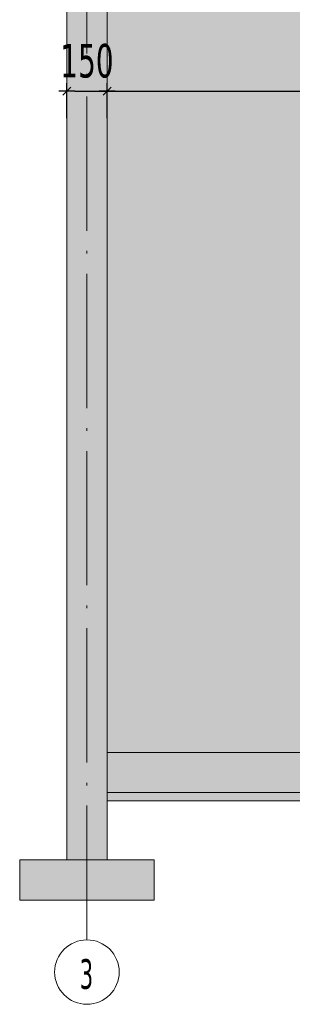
# Model space of a CAD drawing. Header units: millimetres. Extents: x 1567 to 2756, y -116 to 725.
# Tile 331 of 418: x 2549 to 2569, y 211 to 284. Entities that reach past the tile are written whole.
import ezdxf

# ---------------------------------------------------------------- set-up
doc = ezdxf.new("R2010")
doc.units = ezdxf.units.MM
doc.linetypes.add('CADWORK_5', pattern=[13.2, 10, -1.5, 0.2, -1.5])
doc.layers.add('Ech.1_50', color=7, linetype='Continuous')
doc.styles.add('tahoma-', font='txt', dxfattribs={"height": 1})
doc.styles.add('tahoma-z-r', font='txt', dxfattribs={"width": 0.704918})
doc.dimstyles.new('ISO-25', dxfattribs={"dimtxt": 2.5, "dimasz": 2.5, "dimexe": 1.25, "dimexo": 0.625, "dimtad": 1, "dimtxsty": 'Standard', "dimcen": 2.5, "dimadec": 0, "dimazin": 0, "dimtfac": 1, "dimtmove": 0, "dimatfit": 3, "dimfxl": 1, "dimarcsym": 0})

# ---------------------------------------------------------------- blocks, each defined once
blk = doc.blocks.new('cw-dimension-symbol2')
at = {"color": 0, "linetype": 'Continuous', "lineweight": -2}
for p, q in [((-1, 0), (1, 0)), ((-0.5, -0.5), (0.5, 0.5))]:
    blk.add_line(p, q, dxfattribs=at)
blk = doc.blocks.new('*D298')
at = {"layer": 'Defpoints', "color": 0}
for p in [(2555.352, 279.145), (2552.352, 277.145), (2555.352, 277.145)]:
    blk.add_point(p, dxfattribs=at)
at = {"layer": 'Ech.1_50', "color": 0, "linetype": 'Continuous', "lineweight": -2}
for p, q in [((2552.352, 277.145), (2552.352, 279.745)), ((2555.352, 277.145), (2555.352, 279.745)), ((2552.952, 279.145), (2554.752, 279.145))]:
    blk.add_line(p, q, dxfattribs=at)
at = {"layer": 'Ech.1_50', "color": 0, "lineweight": -2, "xscale": 0.6000000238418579, "yscale": 0.6000000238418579, "zscale": 0.6000000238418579, "rotation": 180}
blk.add_blockref('cw-dimension-symbol2', (2552.352, 279.145), dxfattribs=at)
at = {"layer": 'Ech.1_50', "color": 0, "lineweight": -2, "xscale": 0.6000000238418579, "yscale": 0.6000000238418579, "zscale": 0.6000000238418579}
blk.add_blockref('cw-dimension-symbol2', (2555.352, 279.145), dxfattribs=at)
at = {"layer": 'Ech.1_50', "color": 7, "linetype": 'Continuous', "lineweight": 5, "insert": (2553.852, 281.395), "char_height": 2.5, "attachment_point": 5, "style": 'tahoma-z-r'}
blk.add_mtext('150', dxfattribs=at)
blk = doc.blocks.new('*D299')
at = {"layer": 'Defpoints', "color": 0}
for p in [(2603.752, 279.145), (2555.352, 277.145), (2603.752, 277.145)]:
    blk.add_point(p, dxfattribs=at)
at = {"layer": 'Ech.1_50', "color": 0, "linetype": 'Continuous', "lineweight": -2}
for p, q in [((2555.352, 277.145), (2555.352, 279.745)), ((2603.752, 277.145), (2603.752, 279.745)), ((2555.952, 279.145), (2603.152, 279.145))]:
    blk.add_line(p, q, dxfattribs=at)
at = {"layer": 'Ech.1_50', "color": 0, "lineweight": -2, "xscale": 0.6000000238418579, "yscale": 0.6000000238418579, "zscale": 0.6000000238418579, "rotation": 180}
blk.add_blockref('cw-dimension-symbol2', (2555.352, 279.145), dxfattribs=at)
at = {"layer": 'Ech.1_50', "color": 0, "lineweight": -2, "xscale": 0.6000000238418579, "yscale": 0.6000000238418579, "zscale": 0.6000000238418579}
blk.add_blockref('cw-dimension-symbol2', (2603.752, 279.145), dxfattribs=at)
at = {"layer": 'Ech.1_50', "color": 7, "linetype": 'Continuous', "lineweight": 5, "insert": (2579.552, 281.395), "char_height": 2.5, "attachment_point": 5, "style": 'tahoma-z-r'}
blk.add_mtext('2420', dxfattribs=at)

msp = doc.modelspace()

# ---------------------------------------------------------------- hatches: boundary and pattern name
at = {"layer": 'Ech.1_50', "linetype": 'Continuous', "lineweight": 5, "true_color": 0xfdfdfd, "transparency": 33554687}
for points in [[(2555.352, 292.502), (2552.352, 292.502), (2552.352, 221.916), (2555.352, 221.916), (2555.352, 292.502)], [(2603.752, 292.502), (2555.352, 292.502), (2555.352, 229.916), (2604.352, 229.916), (2604.352, 271.616), (2606.752, 271.616), (2606.752, 229.916), (2610.852, 229.916), (2610.852, 271.716), (2603.752, 271.716), (2603.752, 292.502)]]:
    msp.add_hatch(color=7, dxfattribs=at).paths.add_polyline_path(points)
at = {"layer": 'Ech.1_50', "linetype": 'Continuous', "lineweight": 5, "true_color": 0xf3f3f3, "transparency": 33554687}
for points in [[(2692.352, 229.916), (2555.352, 229.916), (2555.352, 226.916), (2692.352, 226.916), (2692.352, 229.916)], [(2555.352, 226.316), (2692.352, 226.316), (2692.352, 226.916), (2555.352, 226.916), (2555.352, 226.316)], [(2558.852, 221.916), (2548.852, 221.916), (2548.852, 218.916), (2558.852, 218.916), (2558.852, 221.916)]]:
    msp.add_hatch(color=7, dxfattribs=at).paths.add_polyline_path(points)

# ---------------------------------------------------------------- linework, layer by layer
at = {"layer": 'Ech.1_50', "color": 7, "linetype": 'Continuous', "lineweight": 5}
for points in [[(2555.352, 292.502), (2552.352, 292.502), (2552.352, 221.916), (2555.352, 221.916), (2555.352, 292.502)], [(2603.752, 292.502), (2555.352, 292.502), (2555.352, 229.916), (2604.352, 229.916), (2604.352, 271.616), (2606.752, 271.616), (2606.752, 229.916), (2610.852, 229.916), (2610.852, 271.716), (2603.752, 271.716), (2603.752, 292.502)], [(2692.352, 229.916), (2555.352, 229.916), (2555.352, 226.916), (2692.352, 226.916), (2692.352, 229.916)], [(2555.352, 226.316), (2692.352, 226.316), (2692.352, 226.916), (2555.352, 226.916), (2555.352, 226.316)], [(2558.852, 221.916), (2548.852, 221.916), (2548.852, 218.916), (2558.852, 218.916), (2558.852, 221.916)]]:
    msp.add_lwpolyline(points, close=True, dxfattribs=at)

# ---------------------------------------------------------------- dimensions: what is measured, and where the dimension line sits
for base, p1, p2, text, picture, middle in [((2555.352, 279.145), (2552.352, 277.145), (2555.352, 277.145), '150', '*D298', (2553.852, 281.395)), ((2603.752, 279.145), (2555.352, 277.145), (2603.752, 277.145), '2420', '*D299', (2579.552, 281.395))]:
    dim = msp.add_linear_dim(base=base, p1=p1, p2=p2, angle=0, text=text, dimstyle='ISO-25', override={"dimtxt": 2.5, "dimasz": 0.6, "dimexe": 0.6, "dimexo": 0, "dimgap": 0, "dimdec": 0, "dimlfac": 1, "dimtxsty": 'tahoma-z-r', "dimblk": 'cw-dimension-symbol2', "dimclrt": 7, "dimtmove": 2}, dxfattribs=at)
    dim.commit()
    dim.dimension.update_dxf_attribs({"geometry": picture, "text_midpoint": middle, "dimtype": 161})

# ---------------------------------------------------------------- wipeouts: each hides what was drawn before it
at = {"linetype": 'Continuous'}
msp.add_wipeout([(2553.852, 211.153), (2553.837, 211.153), (2553.822, 211.153), (2553.807, 211.153), (2553.792, 211.154), (2553.777, 211.154), (2553.762, 211.155), (2553.747, 211.155), (2553.732, 211.156), (2553.717, 211.157), (2553.702, 211.158), (2553.687, 211.159), (2553.672, 211.16), (2553.657, 211.161), (2553.642, 211.162), (2553.627, 211.164), (2553.612, 211.165), (2553.597, 211.167), (2553.582, 211.168), (2553.567, 211.17), (2553.552, 211.172), (2553.537, 211.174), (2553.522, 211.176), (2553.507, 211.178), (2553.492, 211.18), (2553.477, 211.182), (2553.462, 211.185), (2553.447, 211.187), (2553.432, 211.19), (2553.417, 211.193), (2553.403, 211.195), (2553.388, 211.198), (2553.373, 211.201), (2553.358, 211.204), (2553.344, 211.207), (2553.329, 211.211), (2553.314, 211.214), (2553.299, 211.217), (2553.285, 211.221), (2553.27, 211.225), (2553.256, 211.228), (2553.241, 211.232), (2553.226, 211.236), (2553.212, 211.24), (2553.197, 211.244), (2553.183, 211.248), (2553.168, 211.252), (2553.154, 211.257), (2553.139, 211.261), (2553.125, 211.266), (2553.111, 211.27), (2553.096, 211.275), (2553.082, 211.28), (2553.068, 211.285), (2553.054, 211.29), (2553.039, 211.295), (2553.025, 211.3), (2553.011, 211.305), (2552.997, 211.311), (2552.983, 211.316), (2552.969, 211.321), (2552.955, 211.327), (2552.941, 211.333), (2552.927, 211.339), (2552.913, 211.344), (2552.899, 211.35), (2552.885, 211.356), (2552.872, 211.362), (2552.858, 211.369), (2552.844, 211.375), (2552.831, 211.381), (2552.817, 211.388), (2552.803, 211.394), (2552.79, 211.401), (2552.776, 211.408), (2552.763, 211.415), (2552.749, 211.421), (2552.736, 211.428), (2552.723, 211.435), (2552.709, 211.443), (2552.696, 211.45), (2552.683, 211.457), (2552.67, 211.464), (2552.657, 211.472), (2552.644, 211.48), (2552.631, 211.487), (2552.618, 211.495), (2552.605, 211.503), (2552.592, 211.511), (2552.579, 211.519), (2552.566, 211.527), (2552.554, 211.535), (2552.541, 211.543), (2552.528, 211.551), (2552.516, 211.56), (2552.503, 211.568), (2552.491, 211.576), (2552.479, 211.585), (2552.466, 211.594), (2552.454, 211.602), (2552.442, 211.611), (2552.43, 211.62), (2552.417, 211.629), (2552.405, 211.638), (2552.393, 211.647), (2552.381, 211.657), (2552.37, 211.666), (2552.358, 211.675), (2552.346, 211.685), (2552.334, 211.694), (2552.323, 211.704), (2552.311, 211.713), (2552.299, 211.723), (2552.288, 211.733), (2552.277, 211.743), (2552.265, 211.753), (2552.254, 211.763), (2552.243, 211.773), (2552.232, 211.783), (2552.22, 211.793), (2552.209, 211.803), (2552.198, 211.814), (2552.188, 211.824), (2552.177, 211.835), (2552.166, 211.845), (2552.155, 211.856), (2552.145, 211.867), (2552.134, 211.877), (2552.124, 211.888), (2552.113, 211.899), (2552.103, 211.91), (2552.093, 211.921), (2552.082, 211.932), (2552.072, 211.943), (2552.062, 211.955), (2552.052, 211.966), (2552.042, 211.977), (2552.032, 211.989), (2552.023, 212), (2552.013, 212.012), (2552.003, 212.023), (2551.994, 212.035), (2551.984, 212.046), (2551.975, 212.058), (2551.965, 212.07), (2551.956, 212.082), (2551.947, 212.094), (2551.938, 212.106), (2551.929, 212.118), (2551.92, 212.13), (2551.911, 212.142), (2551.902, 212.154), (2551.893, 212.167), (2551.884, 212.179), (2551.876, 212.191), (2551.867, 212.204), (2551.859, 212.216), (2551.851, 212.229), (2551.842, 212.242), (2551.834, 212.254), (2551.826, 212.267), (2551.818, 212.28), (2551.81, 212.293), (2551.802, 212.305), (2551.794, 212.318), (2551.787, 212.331), (2551.779, 212.344), (2551.771, 212.357), (2551.764, 212.37), (2551.757, 212.384), (2551.749, 212.397), (2551.742, 212.41), (2551.735, 212.423), (2551.728, 212.437), (2551.721, 212.45), (2551.714, 212.463), (2551.707, 212.477), (2551.7, 212.49), (2551.694, 212.504), (2551.687, 212.517), (2551.681, 212.531), (2551.674, 212.545), (2551.668, 212.558), (2551.662, 212.572), (2551.656, 212.586), (2551.65, 212.6), (2551.644, 212.614), (2551.638, 212.628), (2551.632, 212.641), (2551.627, 212.655), (2551.621, 212.669), (2551.615, 212.683), (2551.61, 212.698), (2551.605, 212.712), (2551.599, 212.726), (2551.594, 212.74), (2551.589, 212.754), (2551.584, 212.768), (2551.579, 212.783), (2551.575, 212.797), (2551.57, 212.811), (2551.565, 212.826), (2551.561, 212.84), (2551.556, 212.854), (2551.552, 212.869), (2551.548, 212.883), (2551.544, 212.898), (2551.539, 212.912), (2551.535, 212.927), (2551.532, 212.941), (2551.528, 212.956), (2551.524, 212.971), (2551.52, 212.985), (2551.517, 213), (2551.514, 213.015), (2551.51, 213.029), (2551.507, 213.044), (2551.504, 213.059), (2551.501, 213.074), (2551.498, 213.088), (2551.495, 213.103), (2551.492, 213.118), (2551.489, 213.133), (2551.487, 213.148), (2551.484, 213.163), (2551.482, 213.177), (2551.48, 213.192), (2551.477, 213.207), (2551.475, 213.222), (2551.473, 213.237), (2551.471, 213.252), (2551.469, 213.267), (2551.468, 213.282), (2551.466, 213.297), (2551.464, 213.312), (2551.463, 213.327), (2551.462, 213.342), (2551.46, 213.357), (2551.459, 213.372), (2551.458, 213.387), (2551.457, 213.402), (2551.456, 213.417), (2551.455, 213.432), (2551.455, 213.447), (2551.454, 213.462), (2551.454, 213.478), (2551.453, 213.493), (2551.453, 213.508), (2551.453, 213.523), (2551.452, 213.538), (2551.452, 213.553), (2551.452, 213.568), (2551.453, 213.583), (2551.453, 213.598), (2551.453, 213.613), (2551.454, 213.628), (2551.454, 213.643), (2551.455, 213.658), (2551.455, 213.674), (2551.456, 213.689), (2551.457, 213.704), (2551.458, 213.719), (2551.459, 213.734), (2551.46, 213.749), (2551.462, 213.764), (2551.463, 213.779), (2551.464, 213.794), (2551.466, 213.809), (2551.468, 213.824), (2551.469, 213.839), (2551.471, 213.854), (2551.473, 213.869), (2551.475, 213.884), (2551.477, 213.899), (2551.48, 213.913), (2551.482, 213.928), (2551.484, 213.943), (2551.487, 213.958), (2551.489, 213.973), (2551.492, 213.988), (2551.495, 214.003), (2551.498, 214.017), (2551.501, 214.032), (2551.504, 214.047), (2551.507, 214.062), (2551.51, 214.076), (2551.514, 214.091), (2551.517, 214.106), (2551.52, 214.121), (2551.524, 214.135), (2551.528, 214.15), (2551.532, 214.164), (2551.535, 214.179), (2551.539, 214.193), (2551.544, 214.208), (2551.548, 214.223), (2551.552, 214.237), (2551.556, 214.251), (2551.561, 214.266), (2551.565, 214.28), (2551.57, 214.295), (2551.575, 214.309), (2551.579, 214.323), (2551.584, 214.337), (2551.589, 214.352), (2551.594, 214.366), (2551.599, 214.38), (2551.605, 214.394), (2551.61, 214.408), (2551.615, 214.422), (2551.621, 214.436), (2551.627, 214.45), (2551.632, 214.464), (2551.638, 214.478), (2551.644, 214.492), (2551.65, 214.506), (2551.656, 214.52), (2551.662, 214.534), (2551.668, 214.547), (2551.674, 214.561), (2551.681, 214.575), (2551.687, 214.588), (2551.694, 214.602), (2551.7, 214.616), (2551.707, 214.629), (2551.714, 214.643), (2551.721, 214.656), (2551.728, 214.669), (2551.735, 214.683), (2551.742, 214.696), (2551.749, 214.709), (2551.757, 214.722), (2551.764, 214.735), (2551.771, 214.749), (2551.779, 214.762), (2551.787, 214.775), (2551.794, 214.788), (2551.802, 214.8), (2551.81, 214.813), (2551.818, 214.826), (2551.826, 214.839), (2551.834, 214.852), (2551.842, 214.864), (2551.851, 214.877), (2551.859, 214.889), (2551.867, 214.902), (2551.876, 214.914), (2551.884, 214.927), (2551.893, 214.939), (2551.902, 214.951), (2551.911, 214.964), (2551.92, 214.976), (2551.929, 214.988), (2551.938, 215), (2551.947, 215.012), (2551.956, 215.024), (2551.965, 215.036), (2551.975, 215.048), (2551.984, 215.059), (2551.994, 215.071), (2552.003, 215.083), (2552.013, 215.094), (2552.023, 215.106), (2552.032, 215.117), (2552.042, 215.129), (2552.052, 215.14), (2552.062, 215.151), (2552.072, 215.163), (2552.082, 215.174), (2552.093, 215.185), (2552.103, 215.196), (2552.113, 215.207), (2552.124, 215.218), (2552.134, 215.229), (2552.145, 215.239), (2552.155, 215.25), (2552.166, 215.261), (2552.177, 215.271), (2552.188, 215.282), (2552.198, 215.292), (2552.209, 215.302), (2552.22, 215.313), (2552.232, 215.323), (2552.243, 215.333), (2552.254, 215.343), (2552.265, 215.353), (2552.277, 215.363), (2552.288, 215.373), (2552.299, 215.383), (2552.311, 215.393), (2552.323, 215.402), (2552.334, 215.412), (2552.346, 215.421), (2552.358, 215.431), (2552.37, 215.44), (2552.381, 215.449), (2552.393, 215.459), (2552.405, 215.468), (2552.417, 215.477), (2552.43, 215.486), (2552.442, 215.495), (2552.454, 215.503), (2552.466, 215.512), (2552.479, 215.521), (2552.491, 215.529), (2552.503, 215.538), (2552.516, 215.546), (2552.528, 215.555), (2552.541, 215.563), (2552.554, 215.571), (2552.566, 215.579), (2552.579, 215.587), (2552.592, 215.595), (2552.605, 215.603), (2552.618, 215.611), (2552.631, 215.619), (2552.644, 215.626), (2552.657, 215.634), (2552.67, 215.641), (2552.683, 215.649), (2552.696, 215.656), (2552.709, 215.663), (2552.723, 215.67), (2552.736, 215.677), (2552.749, 215.684), (2552.763, 215.691), (2552.776, 215.698), (2552.79, 215.705), (2552.803, 215.712), (2552.817, 215.718), (2552.831, 215.725), (2552.844, 215.731), (2552.858, 215.737), (2552.872, 215.743), (2552.885, 215.75), (2552.899, 215.756), (2552.913, 215.761), (2552.927, 215.767), (2552.941, 215.773), (2552.955, 215.779), (2552.969, 215.784), (2552.983, 215.79), (2552.997, 215.795), (2553.011, 215.801), (2553.025, 215.806), (2553.039, 215.811), (2553.054, 215.816), (2553.068, 215.821), (2553.082, 215.826), (2553.096, 215.831), (2553.111, 215.835), (2553.125, 215.84), (2553.139, 215.845), (2553.154, 215.849), (2553.168, 215.853), (2553.183, 215.858), (2553.197, 215.862), (2553.212, 215.866), (2553.226, 215.87), (2553.241, 215.874), (2553.256, 215.878), (2553.27, 215.881), (2553.285, 215.885), (2553.299, 215.888), (2553.314, 215.892), (2553.329, 215.895), (2553.344, 215.898), (2553.358, 215.902), (2553.373, 215.905), (2553.388, 215.908), (2553.403, 215.91), (2553.417, 215.913), (2553.432, 215.916), (2553.447, 215.918), (2553.462, 215.921), (2553.477, 215.923), (2553.492, 215.926), (2553.507, 215.928), (2553.522, 215.93), (2553.537, 215.932), (2553.552, 215.934), (2553.567, 215.936), (2553.582, 215.938), (2553.597, 215.939), (2553.612, 215.941), (2553.627, 215.942), (2553.642, 215.944), (2553.657, 215.945), (2553.672, 215.946), (2553.687, 215.947), (2553.702, 215.948), (2553.717, 215.949), (2553.732, 215.95), (2553.747, 215.951), (2553.762, 215.951), (2553.777, 215.952), (2553.792, 215.952), (2553.807, 215.953), (2553.822, 215.953), (2553.837, 215.953), (2553.852, 215.953), (2553.867, 215.953), (2553.883, 215.953), (2553.898, 215.953), (2553.913, 215.952), (2553.928, 215.952), (2553.943, 215.951), (2553.958, 215.951), (2553.973, 215.95), (2553.988, 215.949), (2554.003, 215.948), (2554.018, 215.947), (2554.033, 215.946), (2554.048, 215.945), (2554.063, 215.944), (2554.078, 215.942), (2554.093, 215.941), (2554.108, 215.939), (2554.123, 215.938), (2554.138, 215.936), (2554.153, 215.934), (2554.168, 215.932), (2554.183, 215.93), (2554.198, 215.928), (2554.213, 215.926), (2554.228, 215.923), (2554.243, 215.921), (2554.258, 215.918), (2554.272, 215.916), (2554.287, 215.913), (2554.302, 215.91), (2554.317, 215.908), (2554.332, 215.905), (2554.346, 215.902), (2554.361, 215.898), (2554.376, 215.895), (2554.391, 215.892), (2554.405, 215.888), (2554.42, 215.885), (2554.435, 215.881), (2554.449, 215.878), (2554.464, 215.874), (2554.478, 215.87), (2554.493, 215.866), (2554.507, 215.862), (2554.522, 215.858), (2554.536, 215.853), (2554.551, 215.849), (2554.565, 215.845), (2554.58, 215.84), (2554.594, 215.835), (2554.608, 215.831), (2554.623, 215.826), (2554.637, 215.821), (2554.651, 215.816), (2554.665, 215.811), (2554.68, 215.806), (2554.694, 215.801), (2554.708, 215.795), (2554.722, 215.79), (2554.736, 215.784), (2554.75, 215.779), (2554.764, 215.773), (2554.778, 215.767), (2554.792, 215.761), (2554.806, 215.756), (2554.819, 215.75), (2554.833, 215.743), (2554.847, 215.737), (2554.861, 215.731), (2554.874, 215.725), (2554.888, 215.718), (2554.901, 215.712), (2554.915, 215.705), (2554.928, 215.698), (2554.942, 215.691), (2554.955, 215.684), (2554.969, 215.677), (2554.982, 215.67), (2554.995, 215.663), (2555.009, 215.656), (2555.022, 215.649), (2555.035, 215.641), (2555.048, 215.634), (2555.061, 215.626), (2555.074, 215.619), (2555.087, 215.611), (2555.1, 215.603), (2555.113, 215.595), (2555.126, 215.587), (2555.138, 215.579), (2555.151, 215.571), (2555.164, 215.563), (2555.176, 215.555), (2555.189, 215.546), (2555.201, 215.538), (2555.214, 215.529), (2555.226, 215.521), (2555.239, 215.512), (2555.251, 215.503), (2555.263, 215.495), (2555.275, 215.486), (2555.287, 215.477), (2555.299, 215.468), (2555.311, 215.459), (2555.323, 215.449), (2555.335, 215.44), (2555.347, 215.431), (2555.359, 215.421), (2555.371, 215.412), (2555.382, 215.402), (2555.394, 215.393), (2555.405, 215.383), (2555.417, 215.373), (2555.428, 215.363), (2555.44, 215.353), (2555.451, 215.343), (2555.462, 215.333), (2555.473, 215.323), (2555.484, 215.313), (2555.495, 215.302), (2555.506, 215.292), (2555.517, 215.282), (2555.528, 215.271), (2555.539, 215.261), (2555.549, 215.25), (2555.56, 215.239), (2555.571, 215.229), (2555.581, 215.218), (2555.592, 215.207), (2555.602, 215.196), (2555.612, 215.185), (2555.622, 215.174), (2555.633, 215.163), (2555.643, 215.151), (2555.653, 215.14), (2555.663, 215.129), (2555.672, 215.117), (2555.682, 215.106), (2555.692, 215.094), (2555.702, 215.083), (2555.711, 215.071), (2555.721, 215.059), (2555.73, 215.048), (2555.739, 215.036), (2555.749, 215.024), (2555.758, 215.012), (2555.767, 215), (2555.776, 214.988), (2555.785, 214.976), (2555.794, 214.964), (2555.803, 214.951), (2555.812, 214.939), (2555.82, 214.927), (2555.829, 214.914), (2555.837, 214.902), (2555.846, 214.889), (2555.854, 214.877), (2555.862, 214.864), (2555.871, 214.852), (2555.879, 214.839), (2555.887, 214.826), (2555.895, 214.813), (2555.903, 214.8), (2555.91, 214.788), (2555.918, 214.775), (2555.926, 214.762), (2555.933, 214.749), (2555.941, 214.735), (2555.948, 214.722), (2555.956, 214.709), (2555.963, 214.696), (2555.97, 214.683), (2555.977, 214.669), (2555.984, 214.656), (2555.991, 214.643), (2555.998, 214.629), (2556.004, 214.616), (2556.011, 214.602), (2556.017, 214.588), (2556.024, 214.575), (2556.03, 214.561), (2556.037, 214.547), (2556.043, 214.534), (2556.049, 214.52), (2556.055, 214.506), (2556.061, 214.492), (2556.067, 214.478), (2556.073, 214.464), (2556.078, 214.45), (2556.084, 214.436), (2556.089, 214.422), (2556.095, 214.408), (2556.1, 214.394), (2556.105, 214.38), (2556.11, 214.366), (2556.116, 214.352), (2556.121, 214.337), (2556.125, 214.323), (2556.13, 214.309), (2556.135, 214.295), (2556.14, 214.28), (2556.144, 214.266), (2556.148, 214.251), (2556.153, 214.237), (2556.157, 214.223), (2556.161, 214.208), (2556.165, 214.193), (2556.169, 214.179), (2556.173, 214.164), (2556.177, 214.15), (2556.181, 214.135), (2556.184, 214.121), (2556.188, 214.106), (2556.191, 214.091), (2556.195, 214.076), (2556.198, 214.062), (2556.201, 214.047), (2556.204, 214.032), (2556.207, 214.017), (2556.21, 214.003), (2556.213, 213.988), (2556.215, 213.973), (2556.218, 213.958), (2556.22, 213.943), (2556.223, 213.928), (2556.225, 213.913), (2556.227, 213.899), (2556.229, 213.884), (2556.232, 213.869), (2556.233, 213.854), (2556.235, 213.839), (2556.237, 213.824), (2556.239, 213.809), (2556.24, 213.794), (2556.242, 213.779), (2556.243, 213.764), (2556.244, 213.749), (2556.246, 213.734), (2556.247, 213.719), (2556.248, 213.704), (2556.249, 213.689), (2556.249, 213.674), (2556.25, 213.658), (2556.251, 213.643), (2556.251, 213.628), (2556.252, 213.613), (2556.252, 213.598), (2556.252, 213.583), (2556.252, 213.568), (2556.252, 213.553), (2556.252, 213.538), (2556.252, 213.523), (2556.252, 213.508), (2556.252, 213.493), (2556.251, 213.478), (2556.251, 213.462), (2556.25, 213.447), (2556.249, 213.432), (2556.249, 213.417), (2556.248, 213.402), (2556.247, 213.387), (2556.246, 213.372), (2556.244, 213.357), (2556.243, 213.342), (2556.242, 213.327), (2556.24, 213.312), (2556.239, 213.297), (2556.237, 213.282), (2556.235, 213.267), (2556.233, 213.252), (2556.232, 213.237), (2556.229, 213.222), (2556.227, 213.207), (2556.225, 213.192), (2556.223, 213.177), (2556.22, 213.163), (2556.218, 213.148), (2556.215, 213.133), (2556.213, 213.118), (2556.21, 213.103), (2556.207, 213.088), (2556.204, 213.074), (2556.201, 213.059), (2556.198, 213.044), (2556.195, 213.029), (2556.191, 213.015), (2556.188, 213), (2556.184, 212.985), (2556.181, 212.971), (2556.177, 212.956), (2556.173, 212.941), (2556.169, 212.927), (2556.165, 212.912), (2556.161, 212.898), (2556.157, 212.883), (2556.153, 212.869), (2556.148, 212.854), (2556.144, 212.84), (2556.14, 212.826), (2556.135, 212.811), (2556.13, 212.797), (2556.125, 212.783), (2556.121, 212.768), (2556.116, 212.754), (2556.11, 212.74), (2556.105, 212.726), (2556.1, 212.712), (2556.095, 212.698), (2556.089, 212.683), (2556.084, 212.669), (2556.078, 212.655), (2556.073, 212.641), (2556.067, 212.628), (2556.061, 212.614), (2556.055, 212.6), (2556.049, 212.586), (2556.043, 212.572), (2556.037, 212.558), (2556.03, 212.545), (2556.024, 212.531), (2556.017, 212.517), (2556.011, 212.504), (2556.004, 212.49), (2555.998, 212.477), (2555.991, 212.463), (2555.984, 212.45), (2555.977, 212.437), (2555.97, 212.423), (2555.963, 212.41), (2555.956, 212.397), (2555.948, 212.384), (2555.941, 212.37), (2555.933, 212.357), (2555.926, 212.344), (2555.918, 212.331), (2555.91, 212.318), (2555.903, 212.305), (2555.895, 212.293), (2555.887, 212.28), (2555.879, 212.267), (2555.871, 212.254), (2555.862, 212.242), (2555.854, 212.229), (2555.846, 212.216), (2555.837, 212.204), (2555.829, 212.191), (2555.82, 212.179), (2555.812, 212.167), (2555.803, 212.154), (2555.794, 212.142), (2555.785, 212.13), (2555.776, 212.118), (2555.767, 212.106), (2555.758, 212.094), (2555.749, 212.082), (2555.739, 212.07), (2555.73, 212.058), (2555.721, 212.046), (2555.711, 212.035), (2555.702, 212.023), (2555.692, 212.012), (2555.682, 212), (2555.672, 211.989), (2555.663, 211.977), (2555.653, 211.966), (2555.643, 211.955), (2555.633, 211.943), (2555.622, 211.932), (2555.612, 211.921), (2555.602, 211.91), (2555.592, 211.899), (2555.581, 211.888), (2555.571, 211.877), (2555.56, 211.867), (2555.549, 211.856), (2555.539, 211.845), (2555.528, 211.835), (2555.517, 211.824), (2555.506, 211.814), (2555.495, 211.803), (2555.484, 211.793), (2555.473, 211.783), (2555.462, 211.773), (2555.451, 211.763), (2555.44, 211.753), (2555.428, 211.743), (2555.417, 211.733), (2555.405, 211.723), (2555.394, 211.713), (2555.382, 211.704), (2555.371, 211.694), (2555.359, 211.685), (2555.347, 211.675), (2555.335, 211.666), (2555.323, 211.657), (2555.311, 211.647), (2555.299, 211.638), (2555.287, 211.629), (2555.275, 211.62), (2555.263, 211.611), (2555.251, 211.602), (2555.239, 211.594), (2555.226, 211.585), (2555.214, 211.576), (2555.201, 211.568), (2555.189, 211.56), (2555.176, 211.551), (2555.164, 211.543), (2555.151, 211.535), (2555.138, 211.527), (2555.126, 211.519), (2555.113, 211.511), (2555.1, 211.503), (2555.087, 211.495), (2555.074, 211.487), (2555.061, 211.48), (2555.048, 211.472), (2555.035, 211.464), (2555.022, 211.457), (2555.009, 211.45), (2554.995, 211.443), (2554.982, 211.435), (2554.969, 211.428), (2554.955, 211.421), (2554.942, 211.415), (2554.928, 211.408), (2554.915, 211.401), (2554.901, 211.394), (2554.888, 211.388), (2554.874, 211.381), (2554.861, 211.375), (2554.847, 211.369), (2554.833, 211.362), (2554.819, 211.356), (2554.806, 211.35), (2554.792, 211.344), (2554.778, 211.339), (2554.764, 211.333), (2554.75, 211.327), (2554.736, 211.321), (2554.722, 211.316), (2554.708, 211.311), (2554.694, 211.305), (2554.68, 211.3), (2554.665, 211.295), (2554.651, 211.29), (2554.637, 211.285), (2554.623, 211.28), (2554.608, 211.275), (2554.594, 211.27), (2554.58, 211.266), (2554.565, 211.261), (2554.551, 211.257), (2554.536, 211.252), (2554.522, 211.248), (2554.507, 211.244), (2554.493, 211.24), (2554.478, 211.236), (2554.464, 211.232), (2554.449, 211.228), (2554.435, 211.225), (2554.42, 211.221), (2554.405, 211.217), (2554.391, 211.214), (2554.376, 211.211), (2554.361, 211.207), (2554.346, 211.204), (2554.332, 211.201), (2554.317, 211.198), (2554.302, 211.195), (2554.287, 211.193), (2554.272, 211.19), (2554.258, 211.187), (2554.243, 211.185), (2554.228, 211.182), (2554.213, 211.18), (2554.198, 211.178), (2554.183, 211.176), (2554.168, 211.174), (2554.153, 211.172), (2554.138, 211.17), (2554.123, 211.168), (2554.108, 211.167), (2554.093, 211.165), (2554.078, 211.164), (2554.063, 211.162), (2554.048, 211.161), (2554.033, 211.16), (2554.018, 211.159), (2554.003, 211.158), (2553.988, 211.157), (2553.973, 211.156), (2553.958, 211.155), (2553.943, 211.155), (2553.928, 211.154), (2553.913, 211.154), (2553.898, 211.153), (2553.883, 211.153), (2553.867, 211.153)], dxfattribs=at).dxf.layer = 'Ech.1_50'

# ---------------------------------------------------------------- next in the draw order: linework, layer by layer
at = {"layer": 'Ech.1_50', "color": 7, "linetype": 'CADWORK_5', "lineweight": 5}
msp.add_lwpolyline([(2553.852, 215.953), (2553.852, 350.417)], dxfattribs=at)
at = {"layer": 'Ech.1_50', "color": 7, "lineweight": 5}
msp.add_circle((2553.852, 213.553), 2.4, dxfattribs=at)

# ---------------------------------------------------------------- next in the draw order: texts
at = {"layer": 'Ech.1_50', "color": 7, "linetype": 'Continuous', "style": 'tahoma-', "width": 0.6}
msp.add_text('3', height=2.214, dxfattribs=at).set_placement((2553.318, 212.303))

doc.saveas('drawing.dxf')
